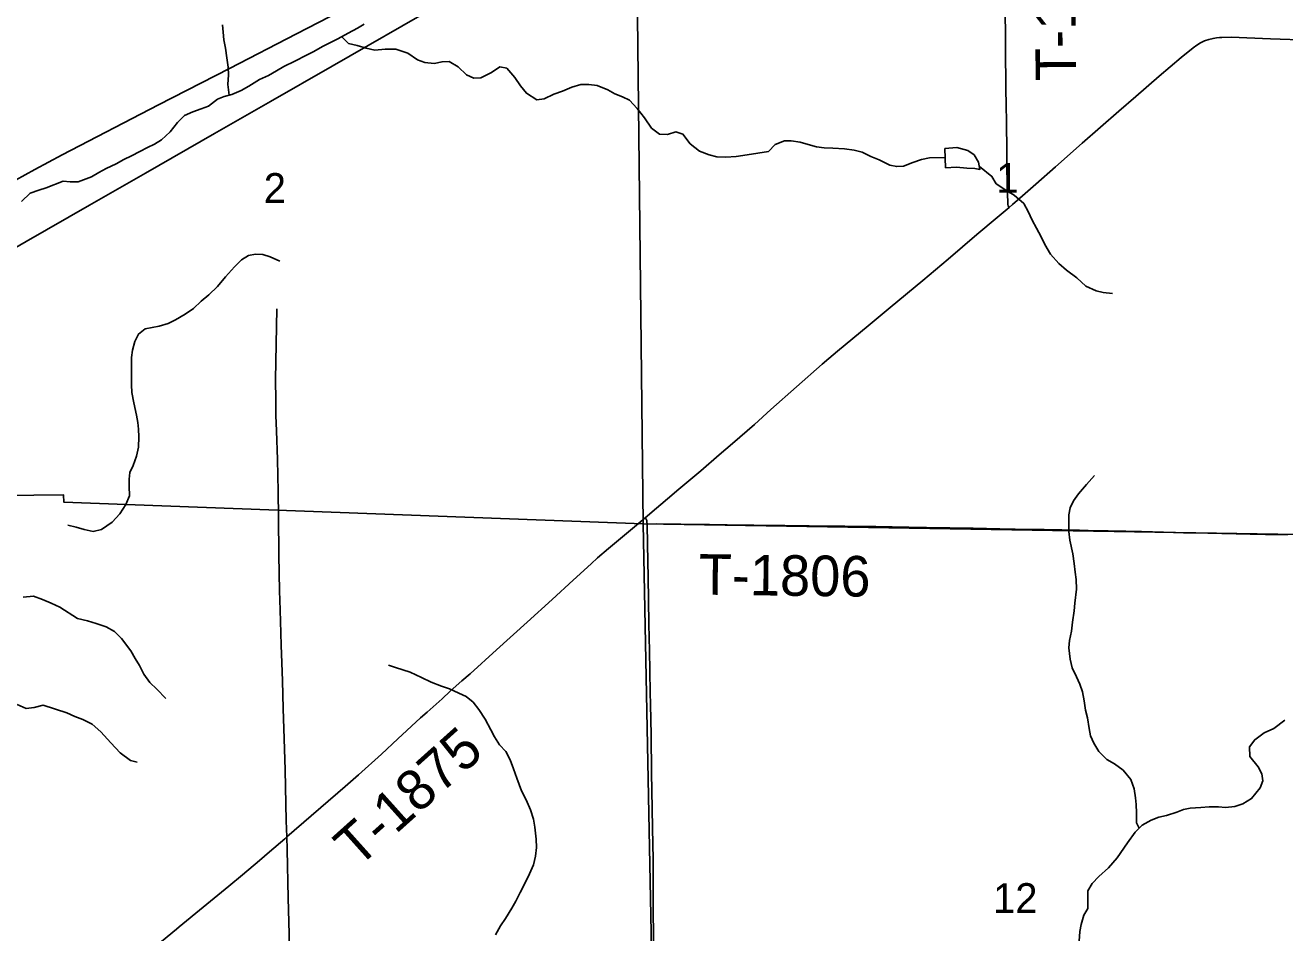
# Model space of a CAD drawing. Extents: x 1874609 to 2204689, y 815661 to 1281160.
# Drawn here: x 2002860 to 2012180, y 1016940 to 1023652 of the extents above; entities that cross this region are included whole.
import ezdxf

# ---------------------------------------------------------------- set-up
doc = ezdxf.new("R2010")
doc.units = 0
for name, color, linetype in [('GM_X_Interstate_Route', 7, 'Continuous'), ('GM_X_Minor_Lake', 7, 'Continuous'), ('GM_X_Minor_River', 7, 'Continuous'), ('GM_X_Section', 7, 'Continuous'), ('GM_X_Section_Text', 7, 'Continuous'), ('GM_X_Township_Road', 7, 'Continuous'), ('GM_X_Township_Road_Text', 7, 'Continuous')]:
    doc.layers.add(name, color=color, linetype=linetype)

msp = doc.modelspace()

# ---------------------------------------------------------------- linework, layer by layer
at = {"layer": 'GM_X_Interstate_Route'}
for points in [[(1999397.6, 1020333), (1999577.2, 1020449), (1999748.8, 1020559.9), (2000023.6, 1020739.2), (2000836, 1021265.4), (2001124.5, 1021453.6), (2001578.6, 1021748), (2001936, 1021980.7), (2002142.6, 1022113.9), (2002378.7, 1022262), (2002617.2, 1022406.1), (2002787, 1022505.2), (2002930.1, 1022585.1), (2003132.3, 1022693.4), (2003846.3, 1023062.1), (2004371.2, 1023332.4), (2004866.5, 1023588.6), (2005594.9, 1023965.1)], [(1999532.4, 1020162.3), (1999644.7, 1020228.3), (1999740.3, 1020283.1), (2000522.4, 1020731.1), (2001135.7, 1021080), (2001408.5, 1021231.1), (2001710.1, 1021397.5), (2002325.9, 1021741.8), (2002865.8, 1022053.4), (2003336, 1022322), (2003748.7, 1022558.5), (2004261.2, 1022851.8), (2004673.8, 1023088.6), (2005130.1, 1023348), (2005912.3, 1023797.6)]]:
    msp.add_lwpolyline(points, dxfattribs=at)
at = {"layer": 'GM_X_Minor_Lake'}
for points in [[(2009669.9, 1022596.7), (2009752.1, 1022602.4), (2009828.3, 1022594), (2009886.4, 1022591.8), (2009924.4, 1022585.6), (2009912.6, 1022639.8), (2009880.7, 1022694.1), (2009834.7, 1022726.4), (2009754.6, 1022746.8), (2009664.4, 1022739.2)], [(2009664.4, 1022739.2), (2009669.9, 1022596.7)]]:
    msp.add_lwpolyline(points, dxfattribs=at)
at = {"layer": 'GM_X_Minor_River'}
for points in [[(2003140.7, 1022497.3), (2003192.8, 1022493.1), (2003250.9, 1022492.8), (2003349.3, 1022530.5), (2003403.5, 1022562.3), (2003459.8, 1022592.2), (2003532, 1022626), (2003588.3, 1022659.8), (2003646.5, 1022685.6), (2003706.8, 1022717.5), (2003765, 1022747.3), (2003815.2, 1022773.2), (2003867.4, 1022805), (2003931.8, 1022862.9), (2003986.2, 1022932.9), (2004038.5, 1022982.8), (2004100.7, 1023010.6), (2004160.9, 1023032.4), (2004217.1, 1023054.2), (2004281.5, 1023104.1), (2004331.6, 1023123.9), (2004389.8, 1023139.7), (2004458.1, 1023169.5), (2004514.3, 1023201.3), (2004592.7, 1023249.1), (2004658.9, 1023280.9), (2004719.2, 1023314.7), (2004773.4, 1023346.6), (2004855.8, 1023386.3), (2004942.1, 1023430.1), (2004994.3, 1023457.9), (2005058.6, 1023493.8), (2005114.8, 1023521.6), (2005173.1, 1023551.4), (2005249.4, 1023593.2), (2005317.7, 1023629), (2005367.9, 1023658.9)], [(2004368.7, 1023133.9), (2004358, 1023214), (2004364.3, 1023284.2), (2004362.5, 1023340.4), (2004352.7, 1023410.6), (2004340.9, 1023480.9), (2004329.1, 1023543.1), (2004323.3, 1023599.3), (2004319.5, 1023653.5)], [(2005201.5, 1023567), (2005253.1, 1023517), (2005315.2, 1023502.7), (2005383.3, 1023482.3), (2005447.4, 1023466), (2005523.6, 1023475.7), (2005601.8, 1023475.3), (2005689.9, 1023444.8), (2005761.9, 1023396.4), (2005815.9, 1023376.1), (2005886.1, 1023369.7), (2005944.2, 1023381.5), (2005996.4, 1023383.3), (2006062.4, 1023342.9), (2006126.3, 1023284.4), (2006178.3, 1023260.1), (2006230.5, 1023261.9), (2006310.8, 1023301.7), (2006371.1, 1023343.5), (2006423.2, 1023335.3), (2006483, 1023264.8), (2006524.9, 1023202.4), (2006568.8, 1023148.1), (2006644.8, 1023099.6), (2006699, 1023107.4), (2006771.3, 1023141.2), (2006835.5, 1023164.9), (2006903.7, 1023192.7), (2006972, 1023212.5), (2007030.1, 1023214.2), (2007092.2, 1023205.9), (2007170.3, 1023173.5), (2007222.3, 1023143.2), (2007278.3, 1023122.9), (2007330.4, 1023096.6), (2007388.3, 1023036.1), (2007442.2, 1022965.7), (2007494, 1022891.2), (2007554, 1022844.8), (2007612.1, 1022842.6), (2007674.3, 1022864.4), (2007726.4, 1022846.1), (2007780.3, 1022775.6), (2007850.2, 1022719.2), (2007920.3, 1022692.8), (2007976.3, 1022678.5), (2008044.5, 1022676.2), (2008120.7, 1022681.8), (2008202.9, 1022693.5), (2008359.4, 1022718.9), (2008409.7, 1022768.8), (2008477.9, 1022796.6), (2008528, 1022796.4), (2008594.1, 1022786), (2008652.2, 1022769.8), (2008714.3, 1022751.4), (2008772.4, 1022745.1), (2008836.5, 1022742.9), (2008922.7, 1022738.5), (2008992.8, 1022728.1), (2009052.9, 1022711.8), (2009117, 1022681.4), (2009179, 1022655.1), (2009257, 1022616.6), (2009309.1, 1022606.4), (2009359.3, 1022610.2), (2009427.5, 1022635.9), (2009491.7, 1022657.7), (2009551.9, 1022671.5), (2009667, 1022672.7)], [(2009920.1, 1022605.7), (2010012.5, 1022533), (2010044.3, 1022478.7), (2010124.3, 1022426.2), (2010178.3, 1022393.9), (2010248.3, 1022333.4), (2010280.1, 1022275.1), (2010310, 1022208.8), (2010343.9, 1022150.4), (2010377.7, 1022086.1), (2010403.6, 1022029.8), (2010445.4, 1021957.4), (2010507.3, 1021888.9), (2010565.2, 1021840.5), (2010641.2, 1021784), (2010709.1, 1021721.5), (2010783.2, 1021687.1), (2010837.3, 1021674.8), (2010905.4, 1021668.5)], [(2002832.4, 1022349.2), (2002897, 1022408.8), (2002960.5, 1022432.4), (2003014.1, 1022449.7), (2003140.7, 1022497.3)], [(2003175.7, 1019953.6), (2003235.8, 1019939.3), (2003295.9, 1019923), (2003362, 1019908.7), (2003424.2, 1019922.4), (2003502.6, 1019976.2), (2003558.9, 1020038.2), (2003603.3, 1020108.2), (2003631.6, 1020172.3), (2003629.8, 1020242.5), (2003628, 1020294.7), (2003634.2, 1020344.8), (2003658.4, 1020394.8), (2003682.7, 1020464.9), (2003697, 1020531), (2003701.3, 1020607.3), (2003697.4, 1020663.4), (2003693.6, 1020713.6), (2003683.8, 1020767.8), (2003664.1, 1020860.2), (2003648.3, 1020936.5), (2003646.5, 1020992.7), (2003646.7, 1021044.8), (2003645, 1021121), (2003645.2, 1021193.2), (2003653.4, 1021247.4), (2003669.7, 1021313.5), (2003697.9, 1021367.5), (2003748.2, 1021407.4), (2003798.3, 1021415.2), (2003850.5, 1021425), (2003916.7, 1021446.8), (2003972.9, 1021472.6), (2004043.3, 1021514.4), (2004105.5, 1021556.3), (2004161.9, 1021610.2), (2004218.2, 1021658.1), (2004282.5, 1021720), (2004342.9, 1021791.9), (2004407.3, 1021865.9), (2004459.6, 1021917.8), (2004511.9, 1021947.7), (2004564, 1021957.5), (2004618.1, 1021955.2), (2004672.2, 1021938.9), (2004744.2, 1021906.5)], [(2011102.6, 1017713.8), (2011083.9, 1017752), (2011082.1, 1017826.2), (2011080.3, 1017888.4), (2011076.5, 1017938.5), (2011066.7, 1018004.8), (2011040.9, 1018073.1), (2010985, 1018141.6), (2010919, 1018190), (2010863, 1018220.4), (2010805.1, 1018280.8), (2010767.2, 1018343.2), (2010743.4, 1018397.4), (2010731.5, 1018451.7), (2010719.8, 1018529.9), (2010706, 1018586.2), (2010696.2, 1018654.4), (2010682.4, 1018720.7), (2010662.6, 1018778.9), (2010638.7, 1018833.2), (2010606.9, 1018899.6), (2010591, 1018963.8), (2010581.3, 1019048.1), (2010587.5, 1019102.3), (2010601.8, 1019170.4), (2010610.1, 1019236.6), (2010620.4, 1019320.8), (2010626.6, 1019376.9), (2010639, 1019481.2), (2010637.2, 1019553.4), (2010629.4, 1019607.6), (2010621.6, 1019669.8), (2010611.9, 1019742.1), (2010590.2, 1019842.5), (2010582.4, 1019906.7), (2010582.8, 1020031.1), (2010591, 1020083.2), (2010617.3, 1020135.2), (2010653.5, 1020187.2), (2010711.9, 1020255.2), (2010772.3, 1020321.1)], [(2002844.3, 1019420.7), (2002922.1, 1019428.5), (2002986.7, 1019404), (2003051.3, 1019377.5), (2003116, 1019349)], [(2003116, 1019349), (2003247.5, 1019265.2), (2003319.6, 1019246.9), (2003385.6, 1019226.5), (2003459.7, 1019202.1), (2003519.7, 1019167.7), (2003571.7, 1019117.4), (2003641.5, 1019024.8), (2003673.4, 1018968.5), (2003705.3, 1018916.2), (2003737.1, 1018851.8), (2003781, 1018791.4), (2003832.9, 1018741.1), (2003900.8, 1018672.6)], [(2006340.2, 1016924.4), (2006376.5, 1016990.5), (2006414.8, 1017046.5), (2006461.2, 1017122.5), (2006489.4, 1017172.5), (2006521.7, 1017236.6), (2006564.1, 1017318.7), (2006590.3, 1017374.7), (2006620.6, 1017442.8), (2006634.9, 1017506.9), (2006643.1, 1017571.1), (2006639.4, 1017633.3), (2006629.7, 1017721.6), (2006619.8, 1017779.8), (2006598, 1017850.1), (2006566.2, 1017922.5), (2006532.4, 1017990.8), (2006498.6, 1018083.3), (2006472.8, 1018151.6), (2006449, 1018219.9), (2006415.1, 1018280.2), (2006369.2, 1018330.6), (2006331.3, 1018389), (2006305.5, 1018441.2), (2006263.7, 1018519.7), (2006215.8, 1018592.1), (2006173.9, 1018644.4), (2006121.9, 1018686.8), (2006067.9, 1018713.1), (2005999.8, 1018743.5), (2005939.8, 1018763.8), (2005863.7, 1018794.3), (2005791.7, 1018828.7), (2005707.6, 1018867.2), (2005653.6, 1018885.5), (2005599.5, 1018901.8), (2005547.4, 1018918)], [(2002800.6, 1018628.3), (2002867.4, 1018597.8), (2002925.2, 1018605.2), (2002992.8, 1018622.9), (2003166.8, 1018567.5)], [(2003166.8, 1018567.5), (2003226.8, 1018539.1), (2003284.9, 1018516.8), (2003354.9, 1018482.4), (2003418.9, 1018425.9), (2003492.8, 1018343.4), (2003562.7, 1018270.8), (2003638.6, 1018214.3), (2003688.7, 1018202.1)], [(2010657.8, 1016877.2), (2010664.1, 1016949.4), (2010672.3, 1017001.5), (2010692.5, 1017069.6), (2010722.8, 1017119.6), (2010723.3, 1017250), (2010755.5, 1017304), (2010803.8, 1017356), (2010876.2, 1017419.9), (2010940.6, 1017493.8), (2011017.2, 1017605.8), (2011073.6, 1017683.8), (2011123.9, 1017735.7), (2011190.2, 1017771.5), (2011248.4, 1017795.4), (2011304.5, 1017807.2), (2011380.8, 1017832.9), (2011431, 1017852.7), (2011481.1, 1017860.5), (2011559.3, 1017866.2), (2011619.5, 1017871.9), (2011689.7, 1017871.6), (2011741.8, 1017867.4), (2011809.9, 1017873.1), (2011870.1, 1017892.9), (2011934.4, 1017932.7), (2011998.8, 1018010.7), (2012017.1, 1018064.8), (2012009.2, 1018115), (2011983.4, 1018167.2), (2011921.5, 1018243.7), (2011919.8, 1018316), (2011958, 1018367.9), (2012026.4, 1018417.8), (2012098.6, 1018449.6), (2012181.1, 1018513.4)]]:
    msp.add_lwpolyline(points, dxfattribs=at)
at = {"layer": 'GM_X_Section'}
for points in [[(2001971.4, 1025281.6), (2002195.5, 1025283.8), (2007373.6, 1025264.7), (2007432.8, 1019964.2), (2003144.4, 1020125.3), (2003143.5, 1020178), (2002039, 1020167.2)], [(2007373.6, 1025264.7), (2007499.6, 1025285), (2012824.4, 1025226.2), (2012885.7, 1019875.7), (2007432.8, 1019964.2)], [(2002039, 1020167.2), (2003143.5, 1020178), (2003144.4, 1020125.3), (2007432.8, 1019964.2), (2007536.1, 1014673.9), (2003151.7, 1014756.7), (2003151.7, 1014819.4), (2002062, 1014826.6)], [(2012885.7, 1019875.7), (2012878.4, 1019561.5), (2012928.9, 1014555.2), (2007536.1, 1014673.9), (2007432.8, 1019964.2)]]:
    msp.add_lwpolyline(points, close=True, dxfattribs=at)
at = {"layer": 'GM_X_Township_Road'}
for points in [[(2010139.5, 1022303.4), (2010134, 1022317.2), (2010131.1, 1022327), (2010129.9, 1022336.6), (2010127.7, 1022408.1), (2010124.4, 1022588.6), (2010123.1, 1022736.3), (2010120.7, 1022916.6), (2010117.5, 1023080.5), (2010116.4, 1023162.3), (2010116.1, 1023211.1), (2010115.2, 1023292.6), (2010113.4, 1023374.3), (2010112.9, 1023456.4), (2010112.9, 1023554.6), (2010110.3, 1023767.9)], [(2010139.5, 1022303.4), (2010164.8, 1022325.2), (2010239, 1022389.9), (2010338.4, 1022475.5), (2010482.3, 1022603.8), (2010680.3, 1022780.3), (2010817.1, 1022897.8), (2010953, 1023016.5), (2011077.5, 1023123.4), (2011250.8, 1023274.1), (2011413.3, 1023412.3), (2011502.3, 1023484.9), (2011528.9, 1023504.1), (2011556.9, 1023521), (2011586.5, 1023535.1), (2011617.4, 1023546.2), (2011649.2, 1023554.4), (2011674.9, 1023559), (2011697.8, 1023561.3), (2011714, 1023562.1), (2011784.3, 1023562.9), (2012074.7, 1023551.2), (2012362.6, 1023540.7)], [(2007446.5, 1020008), (2007531, 1020079.7), (2007645.7, 1020175.8), (2007682.7, 1020208), (2007770.5, 1020281.9), (2007858.1, 1020356), (2007994.5, 1020473.7), (2008093.9, 1020559.3), (2008255, 1020698.9), (2008376.6, 1020808.9), (2008756.9, 1021145.6), (2008807, 1021187.7), (2008869.6, 1021240.4), (2009097.3, 1021428.5), (2009261.1, 1021565), (2009500.9, 1021764.3), (2009689.7, 1021921.9), (2009901.9, 1022102.9), (2010053, 1022228.9), (2010139.5, 1022303.4)], [(2004796.8, 1017648.5), (2004791.6, 1017767.6), (2004782.5, 1018144.7), (2004775.3, 1018374.2), (2004768.8, 1018598.8), (2004762.5, 1018802), (2004758.4, 1018936.2), (2004754.3, 1019066.8), (2004748.8, 1019245.5), (2004744, 1019401.4), (2004741.8, 1019466.9), (2004736.7, 1019733.8), (2004733.8, 1020013.4), (2004731.8, 1020203.7), (2004725.5, 1020438.8), (2004719.8, 1020651.7), (2004714, 1020766.5), (2004713, 1020875.6), (2004711.4, 1021032.7), (2004721.2, 1021555.1)], [(2004796.8, 1017648.5), (2005226.8, 1018021.6), (2005325.3, 1018108.3), (2005496.1, 1018261.7), (2005616.2, 1018373.5), (2005785.8, 1018528.3), (2005834.1, 1018572.6), (2005943.8, 1018671), (2006004.7, 1018725.7), (2006090.4, 1018802), (2006152.2, 1018855.7), (2006347.9, 1019032.9), (2006572.9, 1019236.7), (2006757.9, 1019404.4), (2006914.1, 1019547.4), (2007046.8, 1019668.9), (2007094.5, 1019713.5), (2007175.9, 1019782.1), (2007383.1, 1019954.1), (2007446.5, 1020008)], [(2007461, 1019961.7), (2007460.6, 1019979.2), (2007458.3, 1019988.7), (2007454.2, 1019999), (2007446.5, 1020008)], [(2007461, 1019961.7), (2007530.2, 1019963.1), (2007710.2, 1019961.3), (2007808.5, 1019960), (2007923.3, 1019958.1), (2008054.5, 1019956.4), (2008251.2, 1019954.2), (2008480.8, 1019950.9), (2008661.2, 1019949.5), (2008923.4, 1019947.1), (2009152.8, 1019943.5), (2009398.7, 1019940.1), (2009529.9, 1019938.1), (2009874.3, 1019931.7), (2010071.1, 1019926.9), (2010185.8, 1019924.2), (2010333.4, 1019922.7), (2010398.9, 1019921.7), (2010529.6, 1019919.9), (2010595.1, 1019918.6), (2010660.6, 1019917.1), (2010726.2, 1019915.3), (2010824.4, 1019913.4), (2010873.5, 1019912.9), (2011004.7, 1019910.9), (2011119.5, 1019907.7), (2011283.3, 1019901.6), (2011430.9, 1019898.4), (2011611.3, 1019894.6), (2011922.9, 1019888.2), (2012037.6, 1019886.4), (2012201.3, 1019882.5)], [(2007511.9, 1016700), (2007508.6, 1016946), (2007507, 1017076.7), (2007506.9, 1017109), (2007506.8, 1017156), (2007505.5, 1017483), (2007501.9, 1017712.6), (2007498.6, 1017860.2), (2007494.6, 1018122.7), (2007490.5, 1018401.7), (2007486, 1018631.3), (2007484.1, 1018713.4), (2007481.4, 1018877.5), (2007479, 1019025.2), (2007475.4, 1019222), (2007471.8, 1019402.5), (2007468.5, 1019566.6), (2007463.5, 1019812.6), (2007461, 1019961.7)], [(2003979, 1016967.4), (2003999.1, 1016984.1), (2004176.8, 1017129.6), (2004367.3, 1017285.5), (2004468.2, 1017369.3), (2004593.5, 1017474.9), (2004668, 1017539.2), (2004780.8, 1017634.5), (2004796.8, 1017648.5)], [(2004881.7, 1013409.5), (2004881.8, 1013411.9), (2004884.9, 1013575.2), (2004870.9, 1014376.4), (2004871.8, 1014458.3), (2004869.6, 1014539.9), (2004867.3, 1014638.1), (2004867.6, 1014703.6), (2004865.7, 1014801.8), (2004865.7, 1014883.4), (2004864.6, 1014965.2), (2004859.7, 1015178.2), (2004849.9, 1015538.8), (2004842.5, 1015784.7), (2004836.4, 1016080), (2004831.3, 1016293.2), (2004825.6, 1016457), (2004823.2, 1016522.6), (2004817.4, 1016702.9), (2004812.5, 1016932.5), (2004805.3, 1017194.9), (2004798.3, 1017555.8), (2004796.8, 1017648.5)], [(2003784.3, 1016806.3), (2003979, 1016967.4)]]:
    msp.add_lwpolyline(points, dxfattribs=at)

# ---------------------------------------------------------------- texts
at = {"layer": 'GM_X_Section_Text'}
for s, p in [('1', (2010045.6, 1022412.5)), ('2', (2004624.8, 1022337.1)), ('12', (2010021.4, 1017085.7))]:
    msp.add_text(s, height=221, rotation=0.00001, dxfattribs=at).set_placement(p)
at = {"layer": 'GM_X_Township_Road_Text'}
for s, rotation, p in [('T-1153', 90.46678, (2010636.7, 1023239.4)), ('T-1806', 359.29994, (2007841.8, 1019440.7)), ('T-1875', 41.86722, (2005318.8, 1017412.3))]:
    msp.add_text(s, height=300, rotation=rotation, dxfattribs=at).set_placement(p)

doc.saveas('drawing.dxf')
